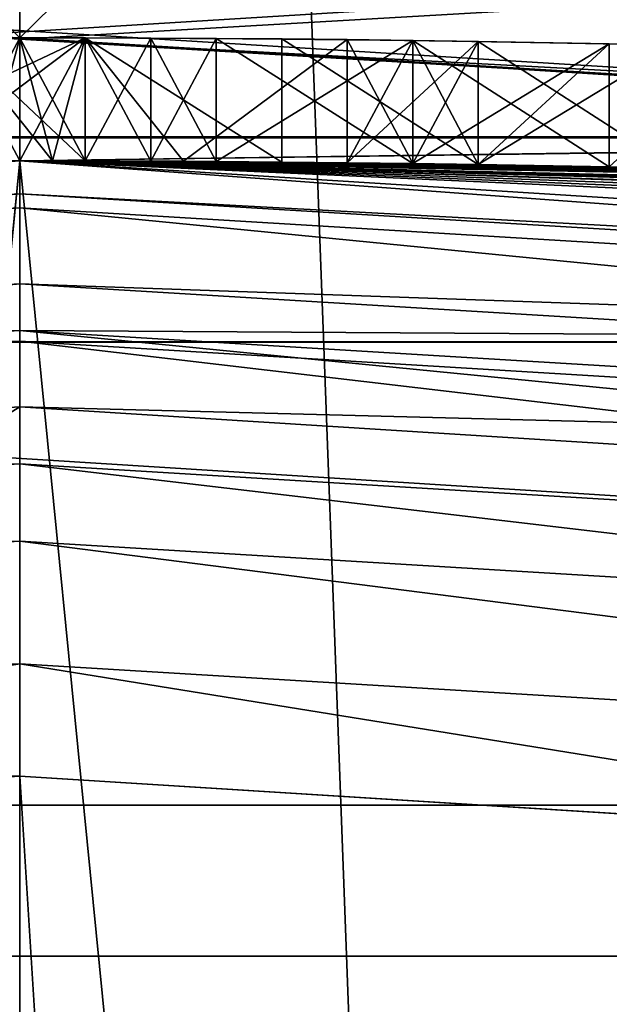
# Model space of a CAD drawing. Header units: millimetres. Extents: x -147 to 148, y -145 to 204.
# Tile 498 of 571: x 90 to 90.479, y 23.315 to 24.115. Entities that reach past the tile are written whole.
import ezdxf

# ---------------------------------------------------------------- set-up
doc = ezdxf.new("R2010")
doc.units = ezdxf.units.MM
doc.header["$LTSCALE"] = 26.699852
for name, color, linetype in [('1011', 7, 'CONTINUOUS'), ('1012', 7, 'CONTINUOUS'), ('1013', 7, 'CONTINUOUS'), ('1027', 7, 'CONTINUOUS'), ('1028', 7, 'CONTINUOUS'), ('1050', 7, 'CONTINUOUS'), ('1051', 7, 'CONTINUOUS'), ('1052', 7, 'CONTINUOUS'), ('1053', 7, 'CONTINUOUS'), ('1054', 7, 'CONTINUOUS'), ('1061', 7, 'CONTINUOUS'), ('1493', 7, 'CONTINUOUS'), ('1494', 7, 'CONTINUOUS'), ('1496', 7, 'CONTINUOUS'), ('1498', 7, 'CONTINUOUS'), ('1550', 7, 'CONTINUOUS'), ('1551', 7, 'CONTINUOUS'), ('1894', 7, 'CONTINUOUS'), ('1896', 7, 'CONTINUOUS'), ('1905', 7, 'CONTINUOUS'), ('1934', 7, 'CONTINUOUS'), ('1936', 7, 'CONTINUOUS'), ('1939', 7, 'CONTINUOUS'), ('2006', 7, 'CONTINUOUS'), ('2008', 7, 'CONTINUOUS'), ('2013', 7, 'CONTINUOUS'), ('2016', 7, 'CONTINUOUS'), ('742', 7, 'CONTINUOUS'), ('743', 7, 'CONTINUOUS'), ('885', 7, 'CONTINUOUS'), ('886', 7, 'CONTINUOUS'), ('895', 7, 'CONTINUOUS'), ('896', 7, 'CONTINUOUS'), ('899', 7, 'CONTINUOUS'), ('900', 7, 'CONTINUOUS'), ('936', 7, 'CONTINUOUS'), ('937', 7, 'CONTINUOUS'), ('943', 7, 'CONTINUOUS'), ('944', 7, 'CONTINUOUS'), ('945', 7, 'CONTINUOUS'), ('967', 7, 'CONTINUOUS'), ('968', 7, 'CONTINUOUS'), ('969', 7, 'CONTINUOUS'), ('970', 7, 'CONTINUOUS'), ('995', 7, 'CONTINUOUS')]:
    doc.layers.add(name, color=color, linetype=linetype)

msp = doc.modelspace()

# ---------------------------------------------------------------- linework, layer by layer
at = {"layer": '1011', "color": 7, "linetype": 'CONTINUOUS', "true_color": 0xd8d8d8}
for points in [[(90, 24, 63.8375), (90, 24.1, 63.8375), (89.94681, 24.09994, 63.94167), (90, 24, 63.8375)], [(89.9734, 23.99999, 63.88958), (90, 24, 63.8375), (89.94681, 24.09994, 63.94167), (89.9734, 23.99999, 63.88958)], [(90, 24, 63.8375), (90.0266, 23.99999, 63.78542), (90, 24.1, 63.8375), (90, 24, 63.8375)], [(90.0266, 23.99999, 63.78542), (90.05319, 23.99994, 63.73333), (90, 24.1, 63.8375), (90.0266, 23.99999, 63.78542)], [(90.05319, 23.99994, 63.73333), (90.05319, 24.09994, 63.73333), (90, 24.1, 63.8375), (90.05319, 23.99994, 63.73333)]]:
    msp.add_3dface(points, dxfattribs=at)
at = {"layer": '1012', "color": 7, "linetype": 'CONTINUOUS', "true_color": 0xd8d8d8}
for points in [[(90.05319, 23.99994, 63.73333), (90.10638, 23.99976, 63.8375), (90.05319, 24.09994, 63.73333), (90.05319, 23.99994, 63.73333)], [(90.10638, 23.99976, 63.8375), (90.10638, 24.09977, 63.8375), (90.05319, 24.09994, 63.73333), (90.10638, 23.99976, 63.8375)], [(90.10638, 23.99976, 63.8375), (90.15957, 23.99947, 63.94167), (90.10638, 24.09977, 63.8375), (90.10638, 23.99976, 63.8375)], [(90.15957, 23.99947, 63.94167), (90.15957, 24.09947, 63.94167), (90.10638, 24.09977, 63.8375), (90.15957, 23.99947, 63.94167)]]:
    msp.add_3dface(points, dxfattribs=at)
at = {"layer": '1013', "color": 7, "linetype": 'CONTINUOUS', "true_color": 0xd8d8d8}
for points in [[(90.15957, 23.99947, 63.94167), (90.31916, 23.99788, 64.09793), (90.15957, 24.09947, 63.94167), (90.15957, 23.99947, 63.94167)], [(90.31916, 23.99788, 64.09793), (90.31916, 24.09789, 64.09793), (90.15957, 24.09947, 63.94167), (90.31916, 23.99788, 64.09793)], [(90.31916, 23.99788, 64.09793), (90.47872, 23.99523, 64.25417), (90.31916, 24.09789, 64.09793), (90.31916, 23.99788, 64.09793)], [(90.47872, 23.99523, 64.25417), (90.47872, 24.09524, 64.25417), (90.31916, 24.09789, 64.09793), (90.47872, 23.99523, 64.25417)]]:
    msp.add_3dface(points, dxfattribs=at)
at = {"layer": '1027', "color": 7, "linetype": 'CONTINUOUS', "true_color": 0xd8d8d8}
for points in [[(90.15957, 23.99947, 61.44167), (90.15957, 24.09947, 61.44167), (90.31916, 24.09789, 61.28541), (90.15957, 23.99947, 61.44167)], [(90.31916, 23.99788, 61.28541), (90.15957, 23.99947, 61.44167), (90.31916, 24.09789, 61.28541), (90.31916, 23.99788, 61.28541)], [(90.31916, 23.99788, 61.28541), (90.31916, 24.09789, 61.28541), (90.47872, 24.09524, 61.12917), (90.31916, 23.99788, 61.28541)], [(90.47872, 23.99523, 61.12917), (90.31916, 23.99788, 61.28541), (90.47872, 24.09524, 61.12917), (90.47872, 23.99523, 61.12917)]]:
    msp.add_3dface(points, dxfattribs=at)
at = {"layer": '1028', "color": 7, "linetype": 'CONTINUOUS', "true_color": 0xd8d8d8}
for points in [[(90.05319, 23.99994, 61.65), (90.05319, 24.09994, 61.65), (90.10638, 24.09977, 61.54583), (90.05319, 23.99994, 61.65)], [(90.10638, 23.99976, 61.54583), (90.05319, 23.99994, 61.65), (90.10638, 24.09977, 61.54583), (90.10638, 23.99976, 61.54583)], [(90.10638, 23.99976, 61.54583), (90.10638, 24.09977, 61.54583), (90.15957, 24.09947, 61.44167), (90.10638, 23.99976, 61.54583)], [(90.15957, 23.99947, 61.44167), (90.10638, 23.99976, 61.54583), (90.15957, 24.09947, 61.44167), (90.15957, 23.99947, 61.44167)]]:
    msp.add_3dface(points, dxfattribs=at)
at = {"layer": '1050', "color": 7, "linetype": 'CONTINUOUS', "true_color": 0xd8d8d8}
for points in [[(90.37234, 23.99711, 63.31667), (90.37234, 24.09712, 63.31667), (90.53193, 24.09413, 63.52502), (90.37234, 23.99711, 63.31667)], [(90.53193, 23.9941, 63.52501), (90.37234, 23.99711, 63.31667), (90.53193, 24.09413, 63.52502), (90.53193, 23.9941, 63.52501)]]:
    msp.add_3dface(points, dxfattribs=at)
at = {"layer": '1051', "color": 7, "linetype": 'CONTINUOUS', "true_color": 0xd8d8d8}
for points in [[(90.26596, 23.99853, 62.9), (90.26596, 24.09853, 62.9), (90.31915, 24.09789, 63.10834), (90.26596, 23.99853, 62.9)], [(90.31915, 23.99788, 63.10834), (90.26596, 23.99853, 62.9), (90.31915, 24.09789, 63.10834), (90.31915, 23.99788, 63.10834)], [(90.31915, 23.99788, 63.10834), (90.31915, 24.09789, 63.10834), (90.37234, 24.09712, 63.31667), (90.31915, 23.99788, 63.10834)], [(90.37234, 23.99711, 63.31667), (90.31915, 23.99788, 63.10834), (90.37234, 24.09712, 63.31667), (90.37234, 23.99711, 63.31667)]]:
    msp.add_3dface(points, dxfattribs=at)
at = {"layer": '1052', "color": 7, "linetype": 'CONTINUOUS', "true_color": 0xd8d8d8}
for points in [[(90.26596, 23.99853, 62.9), (90.26596, 23.99853, 62.48333), (90.26596, 24.09853, 62.9), (90.26596, 23.99853, 62.9)], [(90.26596, 23.99853, 62.48333), (90.26596, 24.09853, 62.48333), (90.26596, 24.09853, 62.9), (90.26596, 23.99853, 62.48333)]]:
    msp.add_3dface(points, dxfattribs=at)
at = {"layer": '1053', "color": 7, "linetype": 'CONTINUOUS', "true_color": 0xd8d8d8}
for points in [[(90.26596, 23.99853, 62.48333), (90.31915, 23.99788, 62.275), (90.26596, 24.09853, 62.48333), (90.26596, 23.99853, 62.48333)], [(90.31915, 23.99788, 62.275), (90.31915, 24.09789, 62.275), (90.26596, 24.09853, 62.48333), (90.31915, 23.99788, 62.275)], [(90.31915, 23.99788, 62.275), (90.37234, 23.99711, 62.06667), (90.31915, 24.09789, 62.275), (90.31915, 23.99788, 62.275)], [(90.37234, 23.99711, 62.06667), (90.37234, 24.09712, 62.06667), (90.31915, 24.09789, 62.275), (90.37234, 23.99711, 62.06667)]]:
    msp.add_3dface(points, dxfattribs=at)
at = {"layer": '1054', "color": 7, "linetype": 'CONTINUOUS', "true_color": 0xd8d8d8}
for points in [[(90.37234, 23.99711, 62.06667), (90.53193, 23.9941, 61.85832), (90.37234, 24.09712, 62.06667), (90.37234, 23.99711, 62.06667)], [(90.53193, 23.9941, 61.85832), (90.53193, 24.09413, 61.85831), (90.37234, 24.09712, 62.06667), (90.53193, 23.9941, 61.85832)]]:
    msp.add_3dface(points, dxfattribs=at)
at = {"layer": '1061', "color": 7, "linetype": 'CONTINUOUS', "true_color": 0xd8d8d8}
for points in [[(90.05319, 24.09994, 57.9), (89.84043, 24.09947, 57.9), (90.05319, 24.09994, 59.15), (90.05319, 24.09994, 57.9)], [(90.05319, 24.09994, 59.15), (89.84043, 24.09947, 57.9), (89.94681, 24.09994, 59.41042), (90.05319, 24.09994, 59.15)], [(89.94681, 24.09994, 63.94167), (90, 24.1, 63.8375), (89.94681, 24.09994, 61.44167), (89.94681, 24.09994, 63.94167)], [(89.94681, 24.09994, 61.44167), (90, 24.1, 63.8375), (90, 24.1, 61.54583), (89.94681, 24.09994, 61.44167)], [(90.05319, 24.09994, 63.73333), (90.05319, 24.09994, 61.65), (90, 24.1, 61.54583), (90.05319, 24.09994, 63.73333)], [(90, 24.1, 63.8375), (90.05319, 24.09994, 63.73333), (90, 24.1, 61.54583), (90, 24.1, 63.8375)], [(90.26596, 24.09853, 57.9), (90.05319, 24.09994, 57.9), (90.26596, 24.09853, 58.31667), (90.26596, 24.09853, 57.9)], [(90.26596, 24.09853, 58.31667), (90.05319, 24.09994, 57.9), (90.21277, 24.09906, 59.35834), (90.26596, 24.09853, 58.31667)], [(90.21277, 24.09906, 59.35834), (90.05319, 24.09994, 57.9), (90.05319, 24.09994, 59.15), (90.21277, 24.09906, 59.35834)], [(90.10638, 24.09977, 61.54583), (90.05319, 24.09994, 61.65), (90.10638, 24.09977, 63.8375), (90.10638, 24.09977, 61.54583)], [(90.10638, 24.09977, 63.8375), (90.05319, 24.09994, 61.65), (90.05319, 24.09994, 63.73333), (90.10638, 24.09977, 63.8375)], [(90.15957, 24.09947, 61.44167), (90.10638, 24.09977, 61.54583), (90.15957, 24.09947, 63.94167), (90.15957, 24.09947, 61.44167)], [(90.15957, 24.09947, 63.94167), (90.10638, 24.09977, 61.54583), (90.10638, 24.09977, 63.8375), (90.15957, 24.09947, 63.94167)], [(90.31916, 24.09789, 61.28541), (90.15957, 24.09947, 61.44167), (90.31915, 24.09789, 62.275), (90.31916, 24.09789, 61.28541)], [(90.31916, 24.09789, 64.09793), (90.15957, 24.09947, 61.44167), (90.15957, 24.09947, 63.94167), (90.31916, 24.09789, 64.09793)], [(90.15957, 24.09947, 61.44167), (90.31916, 24.09789, 64.09793), (90.26596, 24.09853, 62.9), (90.15957, 24.09947, 61.44167)], [(90.31915, 24.09789, 62.275), (90.15957, 24.09947, 61.44167), (90.26596, 24.09853, 62.48333), (90.31915, 24.09789, 62.275)], [(90.26596, 24.09853, 62.48333), (90.15957, 24.09947, 61.44167), (90.26596, 24.09853, 62.9), (90.26596, 24.09853, 62.48333)], [(90.37234, 24.09712, 59.56667), (90.26596, 24.09853, 58.31667), (90.21277, 24.09906, 59.35834), (90.37234, 24.09712, 59.56667)], [(90.37235, 24.09712, 58.62918), (90.26596, 24.09853, 58.31667), (90.37234, 24.09712, 59.56667), (90.37235, 24.09712, 58.62918)], [(90.26596, 24.09853, 62.9), (90.31916, 24.09789, 64.09793), (90.31915, 24.09789, 63.10834), (90.26596, 24.09853, 62.9)], [(90.37234, 24.09712, 62.06667), (90.31916, 24.09789, 61.28541), (90.31915, 24.09789, 62.275), (90.37234, 24.09712, 62.06667)], [(90.31915, 24.09789, 63.10834), (90.31916, 24.09789, 64.09793), (90.37234, 24.09712, 63.31667), (90.31915, 24.09789, 63.10834)], [(90.47872, 24.09524, 61.12917), (90.31916, 24.09789, 61.28541), (90.37234, 24.09712, 62.06667), (90.47872, 24.09524, 61.12917)], [(90.31916, 24.09789, 64.09793), (90.47872, 24.09524, 64.25417), (90.37234, 24.09712, 63.31667), (90.31916, 24.09789, 64.09793)], [(90.53193, 24.09413, 59.67084), (90.37235, 24.09712, 58.62918), (90.37234, 24.09712, 59.56667), (90.53193, 24.09413, 59.67084)], [(90.53193, 24.09413, 61.85831), (90.47872, 24.09524, 61.12917), (90.37234, 24.09712, 62.06667), (90.53193, 24.09413, 61.85831)], [(90.37234, 24.09712, 63.31667), (90.47872, 24.09524, 64.25417), (90.53193, 24.09413, 63.52502), (90.37234, 24.09712, 63.31667)], [(90.47872, 24.09524, 58.94167), (90.37235, 24.09712, 58.62918), (90.53193, 24.09413, 59.67084), (90.47872, 24.09524, 58.94167)], [(90.58511, 24.0929, 59.04584), (90.47872, 24.09524, 58.94167), (90.53193, 24.09413, 59.67084), (90.58511, 24.0929, 59.04584)]]:
    msp.add_3dface(points, dxfattribs=at)
at = {"layer": '1493', "color": 7, "linetype": 'CONTINUOUS', "true_color": 0xd8d8d8}
for points in [[(93.02053, 23.90996, 53.4), (90, 24.1, 53.4), (93.02053, 23.90996, 72.4), (93.02053, 23.90996, 53.4)], [(90, 24.1, 53.4), (90, 24.1, 72.4), (93.02053, 23.90996, 72.4), (90, 24.1, 53.4)]]:
    msp.add_3dface(points, dxfattribs=at)
at = {"layer": '1494', "color": 7, "linetype": 'CONTINUOUS', "true_color": 0xd8d8d8}
for points in [[(90, 24.1, 53.4), (86.97947, 23.90996, 53.4), (90, 24.1, 72.4), (90, 24.1, 53.4)], [(90, 24.1, 72.4), (86.97947, 23.90996, 53.4), (86.97947, 23.90996, 72.4), (90, 24.1, 72.4)]]:
    msp.add_3dface(points, dxfattribs=at)
at = {"layer": '1496', "color": 7, "linetype": 'CONTINUOUS', "true_color": 0xd8d8d8}
for points in [[(90, 30.5, 80.6), (89.4244, 14.88517, 80.65059), (88.98025, 30.5, 80.76151), (90, 30.5, 80.6)], [(90, 30.5, 87.2), (88.98025, 30.5, 87.03849), (90, 15, 87.2), (90, 30.5, 87.2)], [(90, 15, 87.2), (88.98025, 30.5, 87.03849), (89.42402, 14.88501, 87.14935), (90, 15, 87.2)], [(90, 15, 80.6), (89.4244, 14.88517, 80.65059), (90, 30.5, 80.6), (90, 15, 80.6)]]:
    msp.add_3dface(points, dxfattribs=at)
at = {"layer": '1498', "color": 7, "linetype": 'CONTINUOUS', "true_color": 0xd8d8d8}
for points in [[(90, 15, 80.6), (90, 30.5, 80.6), (91.01975, 30.5, 80.76151), (90, 15, 80.6)], [(90, 15, 80.6), (91.01975, 30.5, 80.76151), (90.57971, 14.88345, 80.65132), (90, 15, 80.6)], [(90, 30.5, 87.2), (90, 15, 87.2), (90.57996, 14.88335, 87.14864), (90, 30.5, 87.2)], [(90, 30.5, 87.2), (90.57996, 14.88335, 87.14864), (91.01975, 30.5, 87.03849), (90, 30.5, 87.2)]]:
    msp.add_3dface(points, dxfattribs=at)
at = {"layer": '1550', "color": 7, "linetype": 'CONTINUOUS', "true_color": 0x21211a}
for points in [[(91.409, 24.19161, 24.25882), (88.60107, 24.01877, 24.56028), (88.591, 24.19161, 24.25882), (91.409, 24.19161, 24.25882)], [(91.39893, 24.01877, 24.56028), (88.60107, 24.01877, 24.56028), (91.409, 24.19161, 24.25882), (91.39893, 24.01877, 24.56028)], [(91.39893, 24.01877, 24.56028), (90, 24, 24.9), (88.60107, 24.01877, 24.56028), (91.39893, 24.01877, 24.56028)], [(91.50697, 23.95264, 24.9), (90, 24, 24.9), (91.39893, 24.01877, 24.56028), (91.50697, 23.95264, 24.9)]]:
    msp.add_3dface(points, dxfattribs=at)
at = {"layer": '1551', "color": 7, "linetype": 'CONTINUOUS', "true_color": 0x21211a}
for points in [[(91.40909, 24.19318, 25.54305), (88.59091, 24.19318, 25.54305), (91.39898, 24.0196, 25.24202), (91.40909, 24.19318, 25.54305)], [(91.39898, 24.0196, 25.24202), (88.59091, 24.19318, 25.54305), (88.60102, 24.0196, 25.24202), (91.39898, 24.0196, 25.24202)], [(90, 24, 24.9), (91.39898, 24.0196, 25.24202), (88.60102, 24.0196, 25.24202), (90, 24, 24.9)], [(90, 24, 24.9), (91.50697, 23.95264, 24.9), (91.39898, 24.0196, 25.24202), (90, 24, 24.9)]]:
    msp.add_3dface(points, dxfattribs=at)
at = {"layer": '1894', "color": 7, "linetype": 'CONTINUOUS', "true_color": 0xd8d8d8}
for points in [[(92.91472, 23.92253, 26.9), (90, 24.1, 26.9), (92.91472, 23.92253, 25.9), (92.91472, 23.92253, 26.9)], [(90, 24.1, 26.9), (90, 24.1, 25.9), (92.91472, 23.92253, 25.9), (90, 24.1, 26.9)]]:
    msp.add_3dface(points, dxfattribs=at)
at = {"layer": '1896', "color": 7, "linetype": 'CONTINUOUS', "true_color": 0xd8d8d8}
for points in [[(90, 24.1, 26.9), (92.91472, 23.92253, 26.9), (-145.5, 45.5, 26.9), (90, 24.1, 26.9)], [(-145.5, 45.5, 26.9), (92.91472, 23.92253, 26.9), (145.5, 45.5, 26.9), (-145.5, 45.5, 26.9)]]:
    msp.add_3dface(points, dxfattribs=at)
at = {"layer": '1905', "color": 7, "linetype": 'CONTINUOUS', "true_color": 0xd8d8d8}
for points in [[(14.87363, 23.13028, 25.9), (12.10482, 24.69164, 25.9), (145.5, 45.5, 25.9), (14.87363, 23.13028, 25.9)], [(17.45123, 21.25279, 25.9), (14.87363, 23.13028, 25.9), (145.5, 45.5, 25.9), (17.45123, 21.25279, 25.9)], [(19.7863, 19.09738, 25.9), (17.45123, 21.25279, 25.9), (145.5, 45.5, 25.9), (19.7863, 19.09738, 25.9)], [(21.86248, 16.68178, 25.9), (19.7863, 19.09738, 25.9), (145.5, 45.5, 25.9), (21.86248, 16.68178, 25.9)], [(23.64324, 14.04287, 25.9), (21.86248, 16.68178, 25.9), (145.5, 45.5, 25.9), (23.64324, 14.04287, 25.9)], [(25.10611, 11.22119, 25.9), (23.64324, 14.04287, 25.9), (145.5, 45.5, 25.9), (25.10611, 11.22119, 25.9)], [(25.10611, 11.22119, 25.9), (145.5, 45.5, 25.9), (82.25792, 25.86614, 25.9), (25.10611, 11.22119, 25.9)], [(91.48572, 25.55623, 25.9), (90, 24.1, 25.9), (88.51428, 25.55623, 25.9), (91.48572, 25.55623, 25.9)], [(92.91472, 23.92253, 25.9), (90, 24.1, 25.9), (91.48572, 25.55623, 25.9), (92.91472, 23.92253, 25.9)]]:
    msp.add_3dface(points, dxfattribs=at)
at = {"layer": '1934', "color": 7, "linetype": 'CONTINUOUS', "true_color": 0xd8d8d8}
for points in [[(82.655, 24.5235, 23.9), (90, 24.09892, 23.9), (97.345, 24.5235, 23.9), (82.655, 24.5235, 23.9)], [(90, 24.09892, 23.9), (92.90272, 23.92446, 23.9), (97.345, 24.5235, 23.9), (90, 24.09892, 23.9)]]:
    msp.add_3dface(points, dxfattribs=at)
at = {"layer": '1936', "color": 7, "linetype": 'CONTINUOUS', "true_color": 0xd8d8d8}
for points in [[(100.6923, 24.79256, 22.9), (103.50182, 23.38078, 22.9), (79.3077, 24.79256, 22.9), (100.6923, 24.79256, 22.9)], [(79.3077, 24.79256, 22.9), (103.50182, 23.38078, 22.9), (90, 24.09892, 22.9), (79.3077, 24.79256, 22.9)], [(90, 24.09892, 22.9), (103.50182, 23.38078, 22.9), (92.90272, 23.92446, 22.9), (90, 24.09892, 22.9)]]:
    msp.add_3dface(points, dxfattribs=at)
at = {"layer": '1939', "color": 7, "linetype": 'CONTINUOUS', "true_color": 0xd8d8d8}
for points in [[(92.90272, 23.92446, 23.9), (90, 24.09892, 23.9), (92.90272, 23.92446, 22.9), (92.90272, 23.92446, 23.9)], [(90, 24.09892, 23.9), (90, 24.09892, 22.9), (92.90272, 23.92446, 22.9), (90, 24.09892, 23.9)]]:
    msp.add_3dface(points, dxfattribs=at)
at = {"layer": '2006', "color": 7, "linetype": 'CONTINUOUS', "true_color": 0xd8d8d8}
for points in [[(88.52984, 23.35365, 52.9), (85.61273, 22.98492, 52.9), (91.47016, 23.35365, 52.9), (88.52984, 23.35365, 52.9)], [(91.47016, 23.35365, 52.9), (85.61273, 22.98492, 52.9), (94.38727, 22.98492, 52.9), (91.47016, 23.35365, 52.9)]]:
    msp.add_3dface(points, dxfattribs=at)
at = {"layer": '2008', "color": 7, "linetype": 'CONTINUOUS', "true_color": 0xd8d8d8}
for points in [[(91.50151, 23.85276, 19.9), (88.49849, 23.85276, 19.9), (91.50069, 23.85284, 52.4), (91.50151, 23.85276, 19.9)], [(91.50069, 23.85284, 52.4), (88.49849, 23.85276, 19.9), (88.49931, 23.85284, 52.4), (91.50069, 23.85284, 52.4)]]:
    msp.add_3dface(points, dxfattribs=at)
at = {"layer": '2013', "color": 7, "linetype": 'CONTINUOUS', "true_color": 0xd8d8d8}
for points in [[(90, 23.86209, 52.59098), (88.49931, 23.85284, 52.4), (87.12374, 23.68811, 52.59098), (90, 23.86209, 52.59098)], [(90, 23.86209, 52.59098), (87.12374, 23.68811, 52.59098), (90, 23.75369, 52.75341), (90, 23.86209, 52.59098)], [(91.50069, 23.85284, 52.4), (88.49931, 23.85284, 52.4), (90, 23.86209, 52.59098), (91.50069, 23.85284, 52.4)], [(92.87626, 23.68811, 52.59098), (91.50069, 23.85284, 52.4), (90, 23.86209, 52.59098), (92.87626, 23.68811, 52.59098)], [(92.87626, 23.68811, 52.59098), (90, 23.86209, 52.59098), (92.86319, 23.5805, 52.75341), (92.87626, 23.68811, 52.59098)], [(92.86319, 23.5805, 52.75341), (90, 23.86209, 52.59098), (90, 23.75369, 52.75341), (92.86319, 23.5805, 52.75341)], [(90, 23.75369, 52.75341), (87.12374, 23.68811, 52.59098), (87.13681, 23.5805, 52.75341), (90, 23.75369, 52.75341)], [(90, 23.75369, 52.75341), (87.13681, 23.5805, 52.75341), (90, 23.59134, 52.86194), (90, 23.75369, 52.75341)], [(92.86319, 23.5805, 52.75341), (90, 23.75369, 52.75341), (92.84362, 23.41933, 52.86194), (92.86319, 23.5805, 52.75341)], [(92.84362, 23.41933, 52.86194), (90, 23.75369, 52.75341), (90, 23.59134, 52.86194), (92.84362, 23.41933, 52.86194)], [(90, 23.59134, 52.86194), (87.13681, 23.5805, 52.75341), (87.15638, 23.41933, 52.86194), (90, 23.59134, 52.86194)], [(88.52984, 23.35365, 52.9), (90, 23.59134, 52.86194), (87.15638, 23.41933, 52.86194), (88.52984, 23.35365, 52.9)], [(88.52984, 23.35365, 52.9), (91.47016, 23.35365, 52.9), (90, 23.59134, 52.86194), (88.52984, 23.35365, 52.9)], [(91.47016, 23.35365, 52.9), (92.84362, 23.41933, 52.86194), (90, 23.59134, 52.86194), (91.47016, 23.35365, 52.9)]]:
    msp.add_3dface(points, dxfattribs=at)
at = {"layer": '2016', "color": 7, "linetype": 'CONTINUOUS', "true_color": 0xd8d8d8}
for points in [[(85.52037, 23.47628, 19.9), (88.49849, 23.85276, 19.9), (94.47963, 23.47628, 19.9), (85.52037, 23.47628, 19.9)], [(88.49849, 23.85276, 19.9), (91.50151, 23.85276, 19.9), (94.47963, 23.47628, 19.9), (88.49849, 23.85276, 19.9)], [(82.61396, 22.72981, 19.9), (85.52037, 23.47628, 19.9), (97.38604, 22.72981, 19.9), (82.61396, 22.72981, 19.9)], [(85.52037, 23.47628, 19.9), (94.47963, 23.47628, 19.9), (97.38604, 22.72981, 19.9), (85.52037, 23.47628, 19.9)]]:
    msp.add_3dface(points, dxfattribs=at)
at = {"layer": '742', "color": 7, "linetype": 'CONTINUOUS', "true_color": 0xd8d8d8}
for points in [[(90, 23.8, 53.4), (87.10487, 22.01043, 53.4), (87.01933, 23.61263, 53.4), (90, 23.8, 53.4)], [(90, 22.2, 53.4), (87.10487, 22.01043, 53.4), (90, 23.8, 53.4), (90, 22.2, 53.4)], [(92.9807, 23.61263, 53.4), (90, 22.2, 53.4), (90, 23.8, 53.4), (92.9807, 23.61263, 53.4)], [(92.89516, 22.01042, 53.4), (90, 22.2, 53.4), (92.9807, 23.61263, 53.4), (92.89516, 22.01042, 53.4)]]:
    msp.add_3dface(points, dxfattribs=at)
at = {"layer": '743', "color": 7, "linetype": 'CONTINUOUS', "true_color": 0xd8d8d8}
for points in [[(90, -23.5, 93.4), (90, 23.5, 93.4), (87.05353, 23.31454, 93.4), (90, -23.5, 93.4)], [(92.94642, 23.31454, 93.4), (90, 23.5, 93.4), (92.94647, -23.31454, 93.4), (92.94642, 23.31454, 93.4)], [(92.94647, -23.31454, 93.4), (90, 23.5, 93.4), (90, -23.5, 93.4), (92.94647, -23.31454, 93.4)]]:
    msp.add_3dface(points, dxfattribs=at)
at = {"layer": '885', "color": 7, "linetype": 'CONTINUOUS', "true_color": 0xd8d8d8}
for points in [[(90, 24, 92.9), (87.52504, 23.87205, 86.37479), (86.992, 23.81075, 92.9), (90, 24, 92.9)], [(90, 24, 53.6), (86.99202, 23.81075, 53.6), (90, 24, 57.9), (90, 24, 53.6)], [(90, 24, 57.9), (86.99202, 23.81075, 53.6), (89.92021, 23.99987, 57.9), (90, 24, 57.9)], [(88.24721, 23.93591, 86.92936), (87.52504, 23.87205, 86.37479), (90, 24, 92.9), (88.24721, 23.93591, 86.92936)], [(88.66117, 23.96263, 87.13381), (88.24721, 23.93591, 86.92936), (90, 24, 92.9), (88.66117, 23.96263, 87.13381)], [(89.1068, 23.98337, 87.28325), (88.66117, 23.96263, 87.13381), (90, 24, 92.9), (89.1068, 23.98337, 87.28325)], [(90, 24, 87.4), (89.1068, 23.98337, 87.28325), (90, 24, 92.9), (90, 24, 87.4)], [(90, 24, 80.4), (89.36167, 23.99151, 64.46251), (89.1086, 23.98344, 80.51626), (90, 24, 80.4)], [(89.62766, 23.99711, 64.35833), (89.36167, 23.99151, 64.46251), (90, 24, 80.4), (89.62766, 23.99711, 64.35833)], [(89.78723, 23.99906, 64.15001), (89.62766, 23.99711, 64.35833), (90, 24, 80.4), (89.78723, 23.99906, 64.15001)], [(89.94681, 23.99994, 63.94167), (89.78723, 23.99906, 64.15001), (90, 24, 80.4), (89.94681, 23.99994, 63.94167)], [(90, 24, 59.28021), (89.92021, 23.99987, 59.47552), (90, 24, 61.54583), (90, 24, 59.28021)], [(90, 24, 61.54583), (89.92021, 23.99987, 59.47552), (89.9734, 23.99999, 61.49375), (90, 24, 61.54583)], [(89.9734, 23.99999, 63.88958), (89.94681, 23.99994, 63.94167), (90, 24, 80.4), (89.9734, 23.99999, 63.88958)], [(90, 24, 63.8375), (89.9734, 23.99999, 63.88958), (90, 24, 80.4), (90, 24, 63.8375)]]:
    msp.add_3dface(points, dxfattribs=at)
at = {"layer": '886', "color": 7, "linetype": 'CONTINUOUS', "true_color": 0xd8d8d8}
for points in [[(90, 24, 59.28021), (90, 24, 61.54583), (90.0266, 23.99999, 61.59792), (90, 24, 59.28021)], [(90, 24, 59.28021), (90.0266, 23.99999, 61.59792), (90.0266, 23.99999, 59.2151), (90, 24, 59.28021)], [(90, 24, 63.8375), (90, 24, 80.4), (90.89319, 23.98337, 80.51676), (90, 24, 63.8375)], [(90, 24, 63.8375), (90.89319, 23.98337, 80.51676), (90.0266, 23.99999, 63.78542), (90, 24, 63.8375)], [(90, 24, 87.4), (90, 24, 92.9), (93.008, 23.81075, 92.9), (90, 24, 87.4)], [(90, 24, 87.4), (93.008, 23.81075, 92.9), (90.8913, 23.98344, 87.28376), (90, 24, 87.4)], [(90, 24, 53.6), (90, 24, 57.9), (90.13298, 23.99963, 57.9), (90, 24, 53.6)], [(92.18085, 23.90071, 56.85833), (90, 24, 53.6), (91.96818, 23.91916, 56.6501), (92.18085, 23.90071, 56.85833)], [(90, 24, 53.6), (92.18085, 23.90071, 56.85833), (93.00798, 23.81075, 53.6), (90, 24, 53.6)], [(91.96818, 23.91916, 56.6501), (90, 24, 53.6), (91.75532, 23.93572, 56.44167), (91.96818, 23.91916, 56.6501)], [(91.75532, 23.93572, 56.44167), (90, 24, 53.6), (91.54262, 23.95037, 56.3896), (91.75532, 23.93572, 56.44167)], [(91.54262, 23.95037, 56.3896), (90, 24, 53.6), (91.32979, 23.96313, 56.3375), (91.54262, 23.95037, 56.3896)], [(91.32979, 23.96313, 56.3375), (90, 24, 53.6), (91.32979, 23.96313, 56.85833), (91.32979, 23.96313, 56.3375)], [(91.32979, 23.96313, 56.85833), (90, 24, 53.6), (91.32979, 23.96313, 59.35833), (91.32979, 23.96313, 56.85833)], [(91.32979, 23.96313, 59.35833), (90, 24, 53.6), (91.22342, 23.9688, 59.35833), (91.32979, 23.96313, 59.35833)], [(91.22342, 23.9688, 59.35833), (90, 24, 53.6), (91.11702, 23.97399, 59.35833), (91.22342, 23.9688, 59.35833)], [(91.11702, 23.97399, 59.35833), (90, 24, 53.6), (90.90429, 23.98296, 59.25418), (91.11702, 23.97399, 59.35833)], [(90.90429, 23.98296, 59.25418), (90, 24, 53.6), (90.69149, 23.99004, 59.15), (90.90429, 23.98296, 59.25418)], [(90.69149, 23.99004, 59.15), (90, 24, 53.6), (90.58511, 23.99287, 59.04584), (90.69149, 23.99004, 59.15)], [(90.58511, 23.99287, 59.04584), (90, 24, 53.6), (90.47872, 23.99523, 58.94167), (90.58511, 23.99287, 59.04584)], [(90.47872, 23.99523, 58.94167), (90, 24, 53.6), (90.37235, 23.99711, 58.62918), (90.47872, 23.99523, 58.94167)], [(90.37235, 23.99711, 58.62918), (90, 24, 53.6), (90.26596, 23.99853, 57.9), (90.37235, 23.99711, 58.62918)], [(90.26596, 23.99853, 57.9), (90, 24, 53.6), (90.13298, 23.99963, 57.9), (90.26596, 23.99853, 57.9)], [(90.05319, 23.99994, 61.65), (90.05319, 23.99994, 59.15), (90.0266, 23.99999, 59.2151), (90.05319, 23.99994, 61.65)], [(90.0266, 23.99999, 63.78542), (90.89319, 23.98337, 80.51676), (90.05319, 23.99994, 63.73333), (90.0266, 23.99999, 63.78542)], [(90.0266, 23.99999, 61.59792), (90.05319, 23.99994, 61.65), (90.0266, 23.99999, 59.2151), (90.0266, 23.99999, 61.59792)], [(90.21277, 23.99906, 59.35835), (90.05319, 23.99994, 59.15), (90.15957, 23.99947, 61.44167), (90.21277, 23.99906, 59.35835)], [(90.15957, 23.99947, 61.44167), (90.05319, 23.99994, 59.15), (90.10638, 23.99976, 61.54583), (90.15957, 23.99947, 61.44167)], [(90.10638, 23.99976, 61.54583), (90.05319, 23.99994, 59.15), (90.05319, 23.99994, 61.65), (90.10638, 23.99976, 61.54583)], [(90.05319, 23.99994, 63.73333), (90.89319, 23.98337, 80.51676), (90.10638, 23.99976, 63.8375), (90.05319, 23.99994, 63.73333)], [(90.10638, 23.99976, 63.8375), (90.89319, 23.98337, 80.51676), (90.15957, 23.99947, 63.94167), (90.10638, 23.99976, 63.8375)], [(90.31916, 23.99788, 61.28541), (90.21277, 23.99906, 59.35835), (90.15957, 23.99947, 61.44167), (90.31916, 23.99788, 61.28541)], [(90.15957, 23.99947, 63.94167), (90.89319, 23.98337, 80.51676), (90.31916, 23.99788, 64.09793), (90.15957, 23.99947, 63.94167)], [(90.37234, 23.99711, 59.56667), (90.21277, 23.99906, 59.35835), (90.31916, 23.99788, 61.28541), (90.37234, 23.99711, 59.56667)], [(90.26596, 23.99853, 62.9), (90.31915, 23.99788, 63.10834), (90.26596, 23.99853, 62.48333), (90.26596, 23.99853, 62.9)], [(90.26596, 23.99853, 62.48333), (90.31915, 23.99788, 63.10834), (90.31915, 23.99788, 62.275), (90.26596, 23.99853, 62.48333)], [(90.26596, 23.99853, 58.31667), (90.37235, 23.99711, 58.62918), (90.26596, 23.99853, 57.9), (90.26596, 23.99853, 58.31667)], [(90.31915, 23.99788, 63.10834), (90.37234, 23.99711, 63.31667), (90.31915, 23.99788, 62.275), (90.31915, 23.99788, 63.10834)], [(90.31915, 23.99788, 62.275), (90.37234, 23.99711, 63.31667), (90.37234, 23.99711, 62.06667), (90.31915, 23.99788, 62.275)], [(90.47872, 23.99523, 61.12917), (90.37234, 23.99711, 59.56667), (90.31916, 23.99788, 61.28541), (90.47872, 23.99523, 61.12917)], [(90.31916, 23.99788, 64.09793), (90.89319, 23.98337, 80.51676), (90.47872, 23.99523, 64.25417), (90.31916, 23.99788, 64.09793)], [(90.37234, 23.99711, 63.31667), (90.53193, 23.9941, 63.52501), (90.37234, 23.99711, 62.06667), (90.37234, 23.99711, 63.31667)], [(90.37234, 23.99711, 62.06667), (90.53193, 23.9941, 63.52501), (90.53193, 23.9941, 61.85832), (90.37234, 23.99711, 62.06667)], [(90.53192, 23.9941, 59.67084), (90.37234, 23.99711, 59.56667), (90.47872, 23.99523, 61.12917), (90.53192, 23.9941, 59.67084)]]:
    msp.add_3dface(points, dxfattribs=at)
at = {"layer": '895', "color": 7, "linetype": 'CONTINUOUS', "true_color": 0xd8d8d8}
for points in [[(93.008, 23.81075, 92.9), (90, 24, 92.9), (92.88829, 23.78723, 93.09134), (93.008, 23.81075, 92.9)], [(90, 24, 92.9), (90, 23.96194, 93.09134), (92.88829, 23.78723, 93.09134), (90, 24, 92.9)], [(90, 23.96194, 93.09134), (90, 23.85341, 93.25369), (92.87521, 23.6795, 93.25369), (90, 23.96194, 93.09134)], [(90, 23.96194, 93.09134), (92.87521, 23.6795, 93.25369), (92.88829, 23.78723, 93.09134), (90, 23.96194, 93.09134)], [(90, 23.85341, 93.25369), (90, 23.69098, 93.36209), (92.85563, 23.51824, 93.36209), (90, 23.85341, 93.25369)], [(90, 23.85341, 93.25369), (92.85563, 23.51824, 93.36209), (92.87521, 23.6795, 93.25369), (90, 23.85341, 93.25369)], [(90, 23.5, 93.4), (92.94642, 23.31454, 93.4), (90, 23.69098, 93.36209), (90, 23.5, 93.4)], [(90, 23.69098, 93.36209), (92.94642, 23.31454, 93.4), (92.85563, 23.51824, 93.36209), (90, 23.69098, 93.36209)]]:
    msp.add_3dface(points, dxfattribs=at)
at = {"layer": '896', "color": 7, "linetype": 'CONTINUOUS', "true_color": 0xd8d8d8}
for points in [[(90, 24, 92.9), (86.992, 23.81075, 92.9), (90, 23.96194, 93.09134), (90, 24, 92.9)], [(86.992, 23.81075, 92.9), (87.11171, 23.78723, 93.09134), (90, 23.96194, 93.09134), (86.992, 23.81075, 92.9)], [(87.11171, 23.78723, 93.09134), (90, 23.85341, 93.25369), (90, 23.96194, 93.09134), (87.11171, 23.78723, 93.09134)], [(87.12479, 23.6795, 93.25369), (90, 23.85341, 93.25369), (87.11171, 23.78723, 93.09134), (87.12479, 23.6795, 93.25369)], [(87.12479, 23.6795, 93.25369), (90, 23.69098, 93.36209), (90, 23.85341, 93.25369), (87.12479, 23.6795, 93.25369)], [(87.14437, 23.51824, 93.36209), (90, 23.69098, 93.36209), (87.12479, 23.6795, 93.25369), (87.14437, 23.51824, 93.36209)], [(87.14437, 23.51824, 93.36209), (90, 23.5, 93.4), (90, 23.69098, 93.36209), (87.14437, 23.51824, 93.36209)], [(87.05353, 23.31454, 93.4), (90, 23.5, 93.4), (87.14437, 23.51824, 93.36209), (87.05353, 23.31454, 93.4)]]:
    msp.add_3dface(points, dxfattribs=at)
at = {"layer": '899', "color": 7, "linetype": 'CONTINUOUS', "true_color": 0xd8d8d8}
for points in [[(89.1068, 23.98337, 87.28325), (90, 24, 87.4), (89.10902, 15, 87.28461), (89.1068, 23.98337, 87.28325)], [(90, 24, 87.4), (90, 15, 87.4), (89.10902, 15, 87.28461), (90, 24, 87.4)], [(90, 24, 87.4), (90.8913, 23.98344, 87.28376), (90, 15, 87.4), (90, 24, 87.4)], [(90.8913, 23.98344, 87.28376), (90.89098, 15, 87.28461), (90, 15, 87.4), (90.8913, 23.98344, 87.28376)]]:
    msp.add_3dface(points, dxfattribs=at)
at = {"layer": '900', "color": 7, "linetype": 'CONTINUOUS', "true_color": 0xd8d8d8}
for points in [[(90, 24, 80.4), (89.1086, 23.98344, 80.51626), (90, 15, 80.4), (90, 24, 80.4)], [(90.89319, 23.98337, 80.51676), (90, 24, 80.4), (90.89098, 15, 80.51539), (90.89319, 23.98337, 80.51676)], [(90, 24, 80.4), (90, 15, 80.4), (90.89098, 15, 80.51539), (90, 24, 80.4)], [(89.1086, 23.98344, 80.51626), (89.10902, 15, 80.51539), (90, 15, 80.4), (89.1086, 23.98344, 80.51626)]]:
    msp.add_3dface(points, dxfattribs=at)
at = {"layer": '936', "color": 7, "linetype": 'CONTINUOUS', "true_color": 0xd8d8d8}
for points in [[(90, 24, 53.6), (93.00798, 23.81075, 53.6), (90, 23.97326, 53.50009), (90, 24, 53.6)], [(90, 23.97326, 53.50009), (93.00798, 23.81075, 53.6), (92.88966, 23.79847, 53.50009), (90, 23.97326, 53.50009)], [(90, 23.9, 53.4268), (90, 23.97326, 53.50009), (92.88966, 23.79847, 53.50009), (90, 23.9, 53.4268)], [(90, 23.8, 53.4), (90, 23.9, 53.4268), (92.88083, 23.72574, 53.4268), (90, 23.8, 53.4)], [(92.88083, 23.72574, 53.4268), (90, 23.9, 53.4268), (92.88966, 23.79847, 53.50009), (92.88083, 23.72574, 53.4268)], [(92.9807, 23.61263, 53.4), (90, 23.8, 53.4), (92.88083, 23.72574, 53.4268), (92.9807, 23.61263, 53.4)]]:
    msp.add_3dface(points, dxfattribs=at)
at = {"layer": '937', "color": 7, "linetype": 'CONTINUOUS', "true_color": 0xd8d8d8}
for points in [[(86.99202, 23.81075, 53.6), (90, 24, 53.6), (87.11034, 23.79847, 53.50009), (86.99202, 23.81075, 53.6)], [(90, 24, 53.6), (90, 23.97326, 53.50009), (87.11034, 23.79847, 53.50009), (90, 24, 53.6)], [(90, 23.97326, 53.50009), (87.11917, 23.72574, 53.4268), (87.11034, 23.79847, 53.50009), (90, 23.97326, 53.50009)], [(90, 23.9, 53.4268), (87.11917, 23.72574, 53.4268), (90, 23.97326, 53.50009), (90, 23.9, 53.4268)], [(90, 23.8, 53.4), (87.01933, 23.61263, 53.4), (90, 23.9, 53.4268), (90, 23.8, 53.4)], [(90, 23.9, 53.4268), (87.01933, 23.61263, 53.4), (87.11917, 23.72574, 53.4268), (90, 23.9, 53.4268)]]:
    msp.add_3dface(points, dxfattribs=at)
at = {"layer": '943', "color": 7, "linetype": 'CONTINUOUS', "true_color": 0xd8d8d8}
for points in [[(89.92021, 23.99987, 59.47552), (90, 24, 59.28021), (89.94681, 24.09994, 59.41042), (89.92021, 23.99987, 59.47552)], [(90, 24, 59.28021), (90.0266, 23.99999, 59.2151), (89.94681, 24.09994, 59.41042), (90, 24, 59.28021)], [(90.0266, 23.99999, 59.2151), (90.05319, 23.99994, 59.15), (89.94681, 24.09994, 59.41042), (90.0266, 23.99999, 59.2151)], [(90.05319, 23.99994, 59.15), (90.05319, 24.09994, 59.15), (89.94681, 24.09994, 59.41042), (90.05319, 23.99994, 59.15)]]:
    msp.add_3dface(points, dxfattribs=at)
at = {"layer": '944', "color": 7, "linetype": 'CONTINUOUS', "true_color": 0xd8d8d8}
for points in [[(90.05319, 23.99994, 59.15), (90.21277, 23.99906, 59.35835), (90.05319, 24.09994, 59.15), (90.05319, 23.99994, 59.15)], [(90.21277, 23.99906, 59.35835), (90.21277, 24.09906, 59.35834), (90.05319, 24.09994, 59.15), (90.21277, 23.99906, 59.35835)], [(90.21277, 23.99906, 59.35835), (90.37234, 23.99711, 59.56667), (90.21277, 24.09906, 59.35834), (90.21277, 23.99906, 59.35835)], [(90.37234, 23.99711, 59.56667), (90.37234, 24.09712, 59.56667), (90.21277, 24.09906, 59.35834), (90.37234, 23.99711, 59.56667)]]:
    msp.add_3dface(points, dxfattribs=at)
at = {"layer": '945', "color": 7, "linetype": 'CONTINUOUS', "true_color": 0xd8d8d8}
for points in [[(90.37234, 23.99711, 59.56667), (90.53192, 23.9941, 59.67084), (90.37234, 24.09712, 59.56667), (90.37234, 23.99711, 59.56667)], [(90.53192, 23.9941, 59.67084), (90.53193, 24.09413, 59.67084), (90.37234, 24.09712, 59.56667), (90.53192, 23.9941, 59.67084)]]:
    msp.add_3dface(points, dxfattribs=at)
at = {"layer": '967', "color": 7, "linetype": 'CONTINUOUS', "true_color": 0xd8d8d8}
for points in [[(90.47872, 23.99523, 58.94167), (90.47872, 24.09524, 58.94167), (90.58511, 24.0929, 59.04584), (90.47872, 23.99523, 58.94167)], [(90.58511, 23.99287, 59.04584), (90.47872, 23.99523, 58.94167), (90.58511, 24.0929, 59.04584), (90.58511, 23.99287, 59.04584)]]:
    msp.add_3dface(points, dxfattribs=at)
at = {"layer": '968', "color": 7, "linetype": 'CONTINUOUS', "true_color": 0xd8d8d8}
for points in [[(90.26596, 23.99853, 58.31667), (90.26596, 24.09853, 58.31667), (90.37235, 24.09712, 58.62918), (90.26596, 23.99853, 58.31667)], [(90.37235, 23.99711, 58.62918), (90.26596, 23.99853, 58.31667), (90.37235, 24.09712, 58.62918), (90.37235, 23.99711, 58.62918)], [(90.37235, 23.99711, 58.62918), (90.37235, 24.09712, 58.62918), (90.47872, 24.09524, 58.94167), (90.37235, 23.99711, 58.62918)], [(90.47872, 23.99523, 58.94167), (90.37235, 23.99711, 58.62918), (90.47872, 24.09524, 58.94167), (90.47872, 23.99523, 58.94167)]]:
    msp.add_3dface(points, dxfattribs=at)
at = {"layer": '969', "color": 7, "linetype": 'CONTINUOUS', "true_color": 0xd8d8d8}
for points in [[(90.26596, 23.99853, 58.31667), (90.26596, 23.99853, 57.9), (90.26596, 24.09853, 58.31667), (90.26596, 23.99853, 58.31667)], [(90.26596, 23.99853, 57.9), (90.26596, 24.09853, 57.9), (90.26596, 24.09853, 58.31667), (90.26596, 23.99853, 57.9)]]:
    msp.add_3dface(points, dxfattribs=at)
at = {"layer": '970', "color": 7, "linetype": 'CONTINUOUS', "true_color": 0xd8d8d8}
for points in [[(89.92021, 23.99987, 57.9), (89.84043, 23.99947, 57.9), (90.05319, 24.09994, 57.9), (89.92021, 23.99987, 57.9)], [(89.84043, 23.99947, 57.9), (89.84043, 24.09947, 57.9), (90.05319, 24.09994, 57.9), (89.84043, 23.99947, 57.9)], [(90, 24, 57.9), (89.92021, 23.99987, 57.9), (90.05319, 24.09994, 57.9), (90, 24, 57.9)], [(90.13298, 23.99963, 57.9), (90, 24, 57.9), (90.05319, 24.09994, 57.9), (90.13298, 23.99963, 57.9)], [(90.13298, 23.99963, 57.9), (90.05319, 24.09994, 57.9), (90.26596, 24.09853, 57.9), (90.13298, 23.99963, 57.9)], [(90.26596, 23.99853, 57.9), (90.13298, 23.99963, 57.9), (90.26596, 24.09853, 57.9), (90.26596, 23.99853, 57.9)]]:
    msp.add_3dface(points, dxfattribs=at)
at = {"layer": '995', "color": 7, "linetype": 'CONTINUOUS', "true_color": 0xd8d8d8}
for points in [[(89.9734, 23.99999, 61.49375), (89.94681, 23.99994, 61.44167), (90, 24.1, 61.54583), (89.9734, 23.99999, 61.49375)], [(89.94681, 23.99994, 61.44167), (89.94681, 24.09994, 61.44167), (90, 24.1, 61.54583), (89.94681, 23.99994, 61.44167)], [(90, 24, 61.54583), (89.9734, 23.99999, 61.49375), (90, 24.1, 61.54583), (90, 24, 61.54583)], [(90.05319, 24.09994, 61.65), (90, 24, 61.54583), (90, 24.1, 61.54583), (90.05319, 24.09994, 61.65)], [(90.0266, 23.99999, 61.59792), (90, 24, 61.54583), (90.05319, 24.09994, 61.65), (90.0266, 23.99999, 61.59792)], [(90.05319, 23.99994, 61.65), (90.0266, 23.99999, 61.59792), (90.05319, 24.09994, 61.65), (90.05319, 23.99994, 61.65)]]:
    msp.add_3dface(points, dxfattribs=at)

doc.saveas('drawing.dxf')
